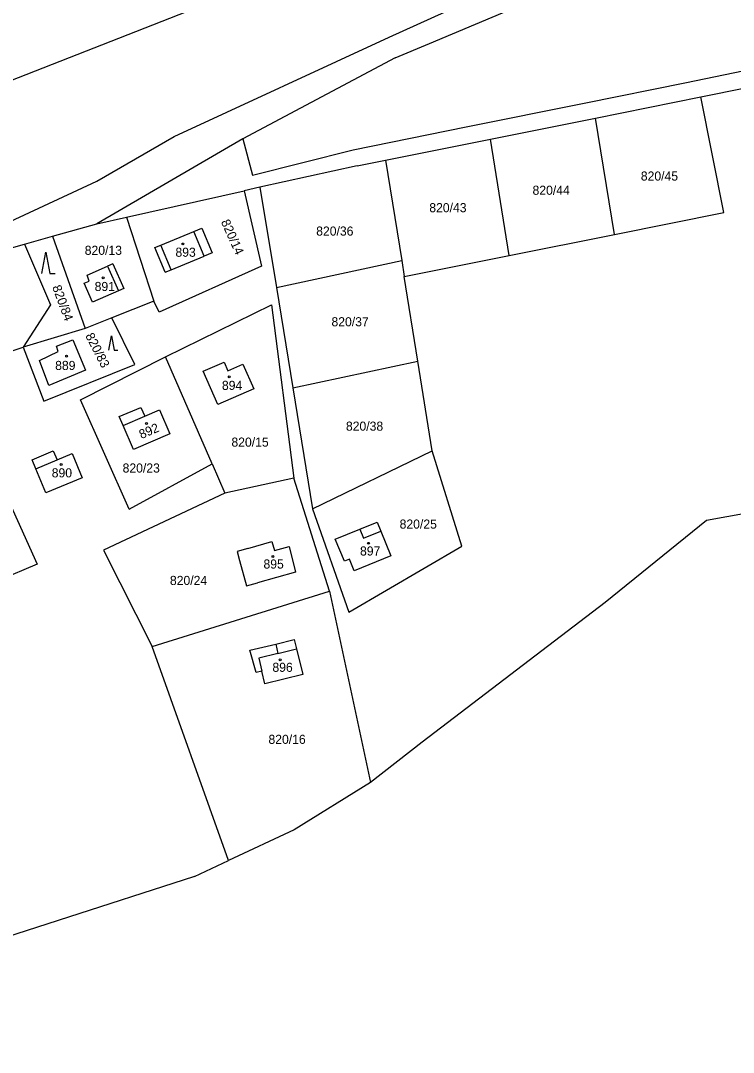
# Model space of a CAD drawing. Extents: x -779596 to -776743, y -1030330 to -1024513.
# Drawn here: x -778135 to -778002, y -1026610.3 to -1026417.6 of the extents above; entities that cross this region are included whole.
import ezdxf

# ---------------------------------------------------------------- set-up
doc = ezdxf.new("R2010")
doc.units = 0
for name, color, linetype in [('hranice parcel', 7, 'Continuous'), ('hranice vnitřní', 7, 'Continuous'), ('K_Ú_ hranice', 7, 'Continuous'), ('kultura', 7, 'Continuous'), ('č_pacel stav_', 7, 'Continuous'), ('č_parcel poz_', 7, 'Continuous')]:
    doc.layers.add(name, color=color, linetype=linetype)

msp = doc.modelspace()

# ---------------------------------------------------------------- linework, layer by layer
at = {"layer": 'hranice parcel'}
for points in [[(-778066.27, -1026420.71), (-778015.93, -1026397.83)], [(-778058.69, -1026421.88), (-778038.43, -1026413.31)], [(-778106.39, -1026439.24), (-778066.27, -1026420.71)], [(-778065.14, -1026424.6), (-778058.69, -1026421.88)], [(-778065.14, -1026424.6), (-778093.57, -1026439.71)], [(-778010.72, -1026429.15), (-778000.25, -1026427.03)], [(-778029.83, -1026433.02), (-778010.72, -1026429.15)], [(-778008.09, -1026431.87), (-777999.76, -1026430.19)], [(-778051.89, -1026437.48), (-778029.83, -1026433.02)], [(-778027.7, -1026435.81), (-778008.09, -1026431.87)], [(-778003.75, -1026453.43), (-778008.09, -1026431.87)], [(-778047.3, -1026439.76), (-778027.7, -1026435.81)], [(-778024.21, -1026457.54), (-778027.7, -1026435.81)], [(-778120.81, -1026447.58), (-778106.39, -1026439.24)], [(-778072.96, -1026441.75), (-778051.89, -1026437.48)], [(-778093.57, -1026439.71), (-778120.82, -1026455.56)], [(-778093.57, -1026439.71), (-778091.72, -1026446.49)], [(-778066.91, -1026443.7), (-778047.3, -1026439.76)], [(-778043.82, -1026461.48), (-778047.3, -1026439.76)], [(-778091.72, -1026446.49), (-778072.96, -1026441.75)], [(-778072.2, -1026444.77), (-778090.36, -1026448.75)], [(-778072.2, -1026444.77), (-778066.91, -1026443.7)], [(-778066.91, -1026443.7), (-778063.9, -1026462.45)], [(-778140.67, -1026456.85), (-778120.81, -1026447.58)], [(-778090.36, -1026448.75), (-778093.29, -1026449.39)], [(-778090.36, -1026448.75), (-778087.29, -1026467.5)], [(-778115.26, -1026454.31), (-778093.29, -1026449.39)], [(-778093.29, -1026449.39), (-778090.04, -1026463.46)], [(-778120.82, -1026455.56), (-778115.26, -1026454.31)], [(-778115.26, -1026454.31), (-778110.19, -1026470.05)], [(-778024.21, -1026457.54), (-778003.75, -1026453.43)], [(-778129.1, -1026457.91), (-778120.82, -1026455.56)], [(-778102.71, -1026456.99), (-778101.19, -1026456.36)], [(-778101.19, -1026456.36), (-778099.27, -1026460.97)], [(-778134.32, -1026459.36), (-778129.1, -1026457.91)], [(-778129.1, -1026457.91), (-778122.99, -1026475.12)], [(-778108.85, -1026459.54), (-778102.71, -1026456.99)], [(-778043.82, -1026461.48), (-778024.21, -1026457.54)], [(-778139.89, -1026460.93), (-778134.32, -1026459.36)], [(-778134.32, -1026459.36), (-778129.47, -1026470.68)], [(-778109.96, -1026460), (-778108.85, -1026459.54)], [(-778108.04, -1026464.62), (-778109.96, -1026460)], [(-778106.93, -1026464.16), (-778100.79, -1026461.6)], [(-778099.27, -1026460.97), (-778100.79, -1026461.6)], [(-778087.29, -1026467.5), (-778063.9, -1026462.45)], [(-778063.9, -1026462.45), (-778063.42, -1026465.41)], [(-778063.42, -1026465.41), (-778043.82, -1026461.48)], [(-778122.61, -1026465.16), (-778118.83, -1026463.49)], [(-778117.8, -1026463.04), (-778118.83, -1026463.49)], [(-778117.8, -1026463.04), (-778115.77, -1026467.66)], [(-778090.04, -1026463.46), (-778109.19, -1026472.08)], [(-778108.04, -1026464.62), (-778106.93, -1026464.16)], [(-778123.16, -1026466.68), (-778122.26, -1026466.28)], [(-778122.26, -1026466.28), (-778122.61, -1026465.16)], [(-778060.89, -1026481.2), (-778063.42, -1026465.41)], [(-778121.6, -1026470.23), (-778123.16, -1026466.68)], [(-778116.76, -1026468.1), (-778121.6, -1026470.23)], [(-778115.77, -1026467.66), (-778116.76, -1026468.1)], [(-778087.29, -1026467.5), (-778084.23, -1026486.24)], [(-778110.19, -1026470.05), (-778118, -1026473.14)], [(-778109.19, -1026472.08), (-778110.19, -1026470.05)], [(-778129.47, -1026470.68), (-778134.57, -1026478.6)], [(-778107.99, -1026480.4), (-778088.19, -1026470.71)], [(-778088.19, -1026470.71), (-778084.04, -1026503.07)], [(-778118, -1026473.14), (-778122.99, -1026475.12)], [(-778113.71, -1026481.88), (-778118, -1026473.14)], [(-778122.99, -1026475.12), (-778134.57, -1026478.6)], [(-778128.32, -1026478.41), (-778125.31, -1026477.23)], [(-778125.31, -1026477.23), (-778122.92, -1026482.92)], [(-778142.95, -1026481.44), (-778134.57, -1026478.6)], [(-778134.57, -1026478.6), (-778130.69, -1026488.69)], [(-778131.53, -1026481.11), (-778128.01, -1026479.44)], [(-778128.01, -1026479.44), (-778128.32, -1026478.41)], [(-778129.74, -1026485.79), (-778131.53, -1026481.11)], [(-778123.82, -1026488.48), (-778107.99, -1026480.4)], [(-778099.28, -1026500.42), (-778107.99, -1026480.4)], [(-778100.95, -1026483.1), (-778097.06, -1026481.39)], [(-778097.06, -1026481.39), (-778096.34, -1026483.02)], [(-778084.23, -1026486.24), (-778060.89, -1026481.2)], [(-778058.2, -1026497.98), (-778060.89, -1026481.2)], [(-778130.69, -1026488.69), (-778113.71, -1026481.88)], [(-778122.92, -1026482.92), (-778129.74, -1026485.79)], [(-778098.22, -1026489.32), (-778100.95, -1026483.1)], [(-778096.34, -1026483.02), (-778093.54, -1026481.79)], [(-778093.54, -1026481.79), (-778091.52, -1026486.37)], [(-778091.52, -1026486.37), (-778098.22, -1026489.32)], [(-778084.23, -1026486.24), (-778080.53, -1026508.84)], [(-778114.74, -1026508.88), (-778123.82, -1026488.48)], [(-778116.62, -1026491.54), (-778112.56, -1026489.89)], [(-778112.56, -1026489.89), (-778111.86, -1026491.52)], [(-778111.86, -1026491.52), (-778109.1, -1026490.34)], [(-778109.1, -1026490.34), (-778107.18, -1026494.82)], [(-778115.89, -1026493.25), (-778116.62, -1026491.54)], [(-778113.97, -1026497.73), (-778115.89, -1026493.25)], [(-777905.85, -1026492.78), (-778007.04, -1026510.99)], [(-778143.02, -1026494.69), (-778131.92, -1026519.13)], [(-778107.18, -1026494.82), (-778113.97, -1026497.73)], [(-778132.89, -1026499.66), (-778128.93, -1026497.99)], [(-778128.93, -1026497.99), (-778128.23, -1026499.66)], [(-778128.23, -1026499.66), (-778125.43, -1026498.49)], [(-778125.43, -1026498.49), (-778123.55, -1026503.01)], [(-778080.53, -1026508.84), (-778058.2, -1026497.98)], [(-778052.68, -1026515.79), (-778058.2, -1026497.98)], [(-778132.2, -1026501.32), (-778132.89, -1026499.66)], [(-778114.74, -1026508.88), (-778099.28, -1026500.42)], [(-778099.28, -1026500.42), (-778096.89, -1026505.91)], [(-778130.32, -1026505.83), (-778132.2, -1026501.32)], [(-778123.55, -1026503.01), (-778130.32, -1026505.83)], [(-778084.04, -1026503.07), (-778096.89, -1026505.91)], [(-778077.37, -1026524.22), (-778084.04, -1026503.07)], [(-778096.89, -1026505.91), (-778119.54, -1026516.55)], [(-778080.53, -1026508.84), (-778073.76, -1026528.11)], [(-778007.04, -1026510.99), (-778025.9, -1026526.3)], [(-778076.29, -1026514.46), (-778071.73, -1026512.59)], [(-778074.6, -1026518.59), (-778076.29, -1026514.46)], [(-778071.73, -1026512.59), (-778071.02, -1026514.31)], [(-778071.02, -1026514.31), (-778067.81, -1026513)], [(-778067.81, -1026513), (-778065.93, -1026517.6)], [(-778092.64, -1026516.21), (-778094.63, -1026516.79)], [(-778092.64, -1026516.21), (-778088.12, -1026514.89)], [(-778088.12, -1026514.89), (-778087.64, -1026516.62)], [(-778087.64, -1026516.62), (-778084.93, -1026515.87)], [(-778084.93, -1026515.87), (-778083.74, -1026520.65)], [(-778073.76, -1026528.11), (-778052.68, -1026515.79)], [(-778119.54, -1026516.55), (-778110.5, -1026534.53)], [(-778094.63, -1026516.79), (-778094.18, -1026518.46)], [(-778073.63, -1026518.19), (-778074.6, -1026518.59)], [(-778072.76, -1026520.39), (-778073.63, -1026518.19)], [(-778065.93, -1026517.6), (-778072.76, -1026520.39)], [(-778131.92, -1026519.13), (-778146.07, -1026525.15)], [(-778094.18, -1026518.46), (-778092.89, -1026523.22)], [(-778083.74, -1026520.65), (-778090.82, -1026522.64)], [(-778092.89, -1026523.22), (-778090.82, -1026522.64)], [(-778110.5, -1026534.53), (-778077.37, -1026524.22)], [(-778077.37, -1026524.22), (-778069.72, -1026559.92)], [(-778025.9, -1026526.3), (-778060.07, -1026552.39)], [(-778096.21, -1026574.52), (-778110.5, -1026534.53)], [(-778092.25, -1026535.24), (-778087.42, -1026534.07)], [(-778091.05, -1026539.4), (-778092.25, -1026535.24)], [(-778087.42, -1026534.07), (-778087, -1026535.82)], [(-778087, -1026535.82), (-778083.53, -1026534.94)], [(-778083.53, -1026534.94), (-778082.37, -1026539.78)], [(-778090, -1026539.15), (-778091.05, -1026539.4)], [(-778089.45, -1026541.48), (-778090, -1026539.15)], [(-778082.37, -1026539.78), (-778089.45, -1026541.48)], [(-778060.07, -1026552.39), (-778069.72, -1026559.92)], [(-778069.72, -1026559.92), (-778083.98, -1026568.78)], [(-778083.98, -1026568.78), (-778096.21, -1026574.52)], [(-778102.55, -1026577.5), (-778096.21, -1026574.52)], [(-778102.55, -1026577.5), (-778204.4, -1026610.34)]]:
    msp.add_lwpolyline(points, dxfattribs=at)
at = {"layer": 'hranice vnitřní'}
for points in [[(-778100.79, -1026461.6), (-778102.71, -1026456.99)], [(-778106.93, -1026464.16), (-778108.85, -1026459.54)], [(-778118.83, -1026463.49), (-778116.76, -1026468.1)], [(-778115.89, -1026493.25), (-778111.86, -1026491.52)], [(-778132.2, -1026501.32), (-778128.23, -1026499.66)], [(-778071.73, -1026512.59), (-778068.51, -1026511.28)], [(-778068.51, -1026511.28), (-778067.81, -1026513)], [(-778087.42, -1026534.07), (-778083.94, -1026533.23)], [(-778083.94, -1026533.23), (-778083.53, -1026534.94)], [(-778087, -1026535.82), (-778090.59, -1026536.68)], [(-778090.59, -1026536.68), (-778090, -1026539.15)]]:
    msp.add_lwpolyline(points, dxfattribs=at)
at = {"layer": 'K_Ú_ hranice'}
msp.add_lwpolyline([(-778141.81, -1026430.74), (-778100.86, -1026414.67)], dxfattribs=at)
at = {"layer": 'kultura'}
for points in [[(-778131.08, -1026464.85), (-778130.33, -1026460.85), (-778129.58, -1026464.85), (-778128.58, -1026464.85)], [(-778118.562, -1026479.2), (-778118.06, -1026476.519), (-778117.557, -1026479.2), (-778116.887, -1026479.2)]]:
    msp.add_lwpolyline(points, dxfattribs=at)
for centre in [(-778104.74, -1026459.34), (-778119.62, -1026465.67), (-778126.44, -1026480.31), (-778096.08, -1026484.15), (-778111.52, -1026492.86), (-778127.47, -1026500.54), (-778070.11, -1026515.25), (-778087.93, -1026517.73), (-778086.57, -1026537.01)]:
    msp.add_circle(centre, 0.175, dxfattribs=at)

# ---------------------------------------------------------------- texts
at = {"layer": 'č_pacel stav_'}
for s, p in [('893', (-778106.13, -1026461.73)), ('891', (-778121.21, -1026468.13)), ('889', (-778128.58, -1026482.88)), ('894', (-778097.45, -1026486.6)), ('890', (-778129.22, -1026502.94)), ('897', (-778071.68, -1026517.54)), ('895', (-778089.7, -1026519.97)), ('896', (-778088.03, -1026539.26))]:
    msp.add_text(s, height=1.7, dxfattribs=at).set_placement(p)
msp.add_text('892', height=1.7, rotation=23.20018, dxfattribs=at).set_placement((-778112.485, -1026495.788))
at = {"layer": 'č_parcel poz_'}
for s, p in [('820/45', (-778019.27, -1026447.5)), ('820/44', (-778039.48, -1026450.15)), ('820/43', (-778058.75, -1026453.41)), ('820/36', (-778079.86, -1026457.78)), ('820/13', (-778123.06, -1026461.37)), ('820/37', (-778077.01, -1026474.72)), ('820/38', (-778074.31, -1026494.22)), ('820/15', (-778095.68, -1026497.2)), ('820/23', (-778115.99, -1026502.04)), ('820/25', (-778064.29, -1026512.51)), ('820/24', (-778107.16, -1026523.04)), ('820/16', (-778088.77, -1026552.72))]:
    msp.add_text(s, height=1.7, dxfattribs=at).set_placement(p)
for s, rotation, p in [('820/14', 294.10234, (-778097.676, -1026455.2)), ('820/84', 290.40231, (-778129.163, -1026467.377)), ('820/83', 297.10236, (-778123.001, -1026476.476))]:
    msp.add_text(s, height=1.7, rotation=rotation, dxfattribs=at).set_placement(p)

doc.saveas('drawing.dxf')
